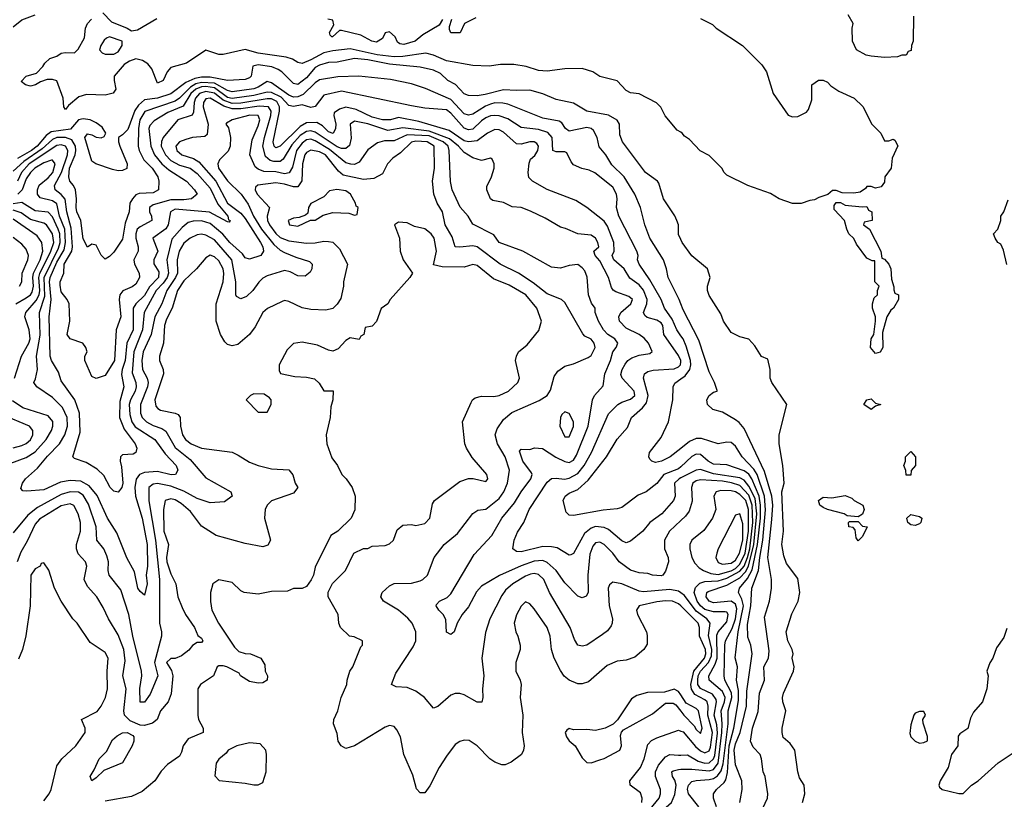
# Model space of a CAD drawing. Header units: inches. Extents: x 2348341 to 2479810, y 460419 to 613669.
# Tile 564 of 656: x 2436980 to 2441478, y 560585 to 564148. Entities that reach past the tile are written whole.
import ezdxf

# ---------------------------------------------------------------- set-up
doc = ezdxf.new("R2010")
doc.units = ezdxf.units.IN
doc.header["$MEASUREMENT"] = 0
doc.layers.add('C4536', color=7, linetype='Continuous')
doc.layers.add('C4546', color=7, linetype='Continuous')

msp = doc.modelspace()

# ---------------------------------------------------------------- linework, layer by layer
at = {"layer": 'C4536', "color": 2}
for points, elevation in [([(2436950, 564114.8), (2436990, 564146.8), (2437050, 564170.8)], 42), ([(2440000, 563633.4), (2439983.1, 563643.1), (2439929.1, 563709.1), (2439908.4, 563748.4), (2439888.4, 563768.4), (2439810, 563808.7), (2439770, 563814), (2439750, 563824), (2439709.1, 563869.1), (2439630, 563889), (2439598, 563910), (2439550, 563925.2), (2439470, 563924), (2439390, 563912.7), (2439350, 563916), (2439294.2, 563934.2), (2439236.8, 563943.2), (2439176.8, 563943.2), (2439124.5, 563935.5), (2439050, 563938), (2438930, 563960.5), (2438870, 563986), (2438834.9, 563994.9), (2438730, 563979.2), (2438690, 563978.8), (2438612.9, 563987.1), (2438490, 564014.7), (2438410, 564006), (2438370, 563996.8), (2438310, 563963.9), (2438270, 563947.6), (2438250, 563952), (2438226.9, 563966.9), (2438196.8, 563976.8), (2438070, 563995.4), (2438010, 564011.8), (2437909, 563989), (2437890, 563988.7), (2437830, 564008), (2437742, 563950), (2437670, 563929.3), (2437653.4, 563910), (2437634.8, 563870), (2437610, 563857.2), (2437584, 563924), (2437566.1, 563946.1), (2437541.4, 563961.5), (2437510.5, 563969.5), (2437480.9, 563959.1), (2437457.1, 563942.9), (2437412, 563890), (2437411, 563870), (2437418.8, 563830), (2437407.3, 563812.7), (2437370, 563803.7), (2437285.6, 563805.6), (2437250, 563796.2), (2437203.5, 563756.5), (2437190, 563738), (2437182, 563750), (2437179.3, 563790), (2437148.9, 563868.9), (2437130, 563875.3), (2437105.4, 563874.6), (2437075.3, 563864.7), (2437052, 563850), (2437030, 563844.5), (2437006, 563850), (2436986, 563866), (2437009.5, 563890.5), (2437056.5, 563903.5), (2437086, 563934), (2437095.3, 563950), (2437118, 563970), (2437150, 563981), (2437170, 563994.8), (2437190, 563998.8), (2437230, 563996), (2437247.2, 564012.8), (2437275.5, 564064.5), (2437281.2, 564110), (2437289, 564130), (2437308.7, 564150)], 38), ([(2437359.8, 564179.8), (2437398.8, 564138.8), (2437471, 564110), (2437490, 564097.3), (2437518.4, 564101.6), (2437605.9, 564154.1)], 38), ([(2438911.1, 564148.9), (2438896.8, 564123.2), (2438821.6, 564078.4), (2438786, 564050), (2438734.5, 564034.5), (2438717, 564037), (2438705.4, 564045.4), (2438694.5, 564070), (2438670, 564092.7), (2438650, 564088), (2438637.3, 564062.7), (2438610, 564046), (2438588.7, 564050), (2438538, 564078), (2438450, 564099.3), (2438441.4, 564098.6), (2438409.5, 564069.5), (2438406, 564070), (2438398, 564078), (2438395.3, 564090), (2438415.3, 564124.7), (2438410, 564146), (2438388, 564150)], 34), ([(2439063.6, 564156.4), (2439012, 564130), (2438992, 564088), (2438950, 564088.7), (2438943.1, 564103.1), (2438943.1, 564116.9), (2438954, 564150)], 34), ([(2440000, 563143.5), (2439990, 563166), (2439989, 563210), (2439981.2, 563230), (2439972.1, 563252.1), (2439921.2, 563330), (2439900.2, 563400.2), (2439894, 563410), (2439839.3, 563450), (2439734, 563590), (2439722, 563622), (2439719.3, 563670), (2439709.4, 563689.4), (2439670, 563712), (2439570, 563729.3), (2439510, 563766.6), (2439430, 563782.9), (2439370, 563809.6), (2439310, 563826.6), (2439250, 563823.7), (2439190, 563828.2), (2439105.8, 563805.8), (2439070, 563800.7), (2439030, 563802), (2439010, 563809.5), (2438971.1, 563851.1), (2438936, 563870), (2438902.5, 563902.5), (2438870, 563917.7), (2438810, 563931.1), (2438670, 563945), (2438570, 563964.1), (2438509.3, 563970.7), (2438430, 563954), (2438390, 563952.4), (2438350, 563939.8), (2438330, 563929.7), (2438290, 563882.4), (2438250, 563852), (2438230, 563856), (2438178, 563910), (2438161.1, 563921.1), (2438132.1, 563932.1), (2438070, 563942), (2438044.9, 563935.1), (2438037.1, 563890), (2438030, 563882), (2438010, 563875.1), (2437930, 563869.7), (2437850, 563885.4), (2437810, 563885.4), (2437780.1, 563879.9), (2437739.6, 563860.4), (2437670, 563808.7), (2437610, 563789.8), (2437550, 563782), (2437522, 563758), (2437506.4, 563733.6), (2437474.3, 563645.7), (2437450, 563621.2), (2437431.3, 563610), (2437431, 563590), (2437437.3, 563570), (2437470.6, 563490), (2437470, 563468.7), (2437450, 563459), (2437430, 563457.2), (2437403.2, 563463.2), (2437328, 563490), (2437310, 563502), (2437278, 563610), (2437290, 563626.8), (2437310, 563622), (2437330, 563610.6), (2437351.5, 563608.5), (2437366, 563614), (2437374, 563630), (2437356.2, 563656.2), (2437330, 563676.2), (2437302, 563690), (2437270, 563695.1), (2437249.2, 563690.8), (2437212.2, 563647.8), (2437124, 563636), (2437101.1, 563618.9), (2437060.2, 563570), (2437034.2, 563550), (2436970, 563514)], 42), ([(2440000, 562848.7), (2439992, 562870), (2439942.7, 562970), (2439935.1, 563010), (2439920.9, 563050), (2439858, 563150), (2439835.1, 563210), (2439815.1, 563290), (2439789.5, 563350), (2439740.7, 563430), (2439684.7, 563484.7), (2439657.6, 563530), (2439626.6, 563566.6), (2439618.4, 563610), (2439601, 563641), (2439590.8, 563650.8), (2439570, 563656), (2439490, 563638), (2439473.2, 563650), (2439456.2, 563676.2), (2439444.5, 563684.5), (2439370, 563698.4), (2439210, 563761.3), (2439186.5, 563766.5), (2439150, 563768.3), (2439130, 563762.3), (2439107.1, 563752.9), (2439050, 563716.9), (2439030, 563711.6), (2439010, 563717.6), (2438950, 563782.6), (2438834, 563834), (2438770, 563855.1), (2438674.5, 563874.5), (2438529.6, 563889.6), (2438433.3, 563886.7), (2438350, 563873.3), (2438330, 563859.7), (2438274.3, 563805.7), (2438250, 563795.5), (2438230, 563794), (2438210, 563802.4), (2438130, 563858.9), (2438110, 563866), (2438070, 563839.3), (2438050, 563832.8), (2437950, 563818.8), (2437930, 563823.7), (2437870, 563858.5), (2437810, 563861.7), (2437784.8, 563855.2), (2437759.8, 563840.2), (2437710, 563789.8), (2437690, 563775.8), (2437551.3, 563728.7), (2437528.4, 563690), (2437522.8, 563650), (2437521.7, 563570), (2437525.7, 563550), (2437547.3, 563507.3), (2437584.4, 563470), (2437610.5, 563430), (2437616.3, 563410), (2437614.8, 563370), (2437590, 563356.2), (2437526, 563354), (2437510, 563347), (2437494.9, 563330), (2437482.4, 563310), (2437480.5, 563270), (2437461.3, 563218.7), (2437450, 563145.2), (2437410, 563086), (2437390, 563065.2), (2437370, 563054), (2437352, 563072), (2437330, 563118), (2437310, 563122), (2437290, 563108), (2437270, 563146), (2437259.6, 563230), (2437241.3, 563270), (2437237.6, 563290), (2437239.6, 563330), (2437235.1, 563370), (2437226, 563390), (2437209.7, 563409.7), (2437204, 563430), (2437208.2, 563470), (2437233.1, 563530), (2437237.2, 563550), (2437235, 563570), (2437218.4, 563598.4), (2437190, 563609.8), (2437150, 563609), (2437130, 563599.8), (2437082.8, 563557.2), (2436999.6, 563500.3), (2436950, 563455.1)], 46), ([(2440000, 562703.5), (2439981.1, 562730), (2439959.8, 562779.8), (2439925.1, 562830), (2439909.6, 562870), (2439858.8, 562958.8), (2439809.6, 563030), (2439801.6, 563050), (2439805.1, 563070), (2439798.4, 563090), (2439716.2, 563250), (2439706.6, 563290), (2439709.5, 563330), (2439705.6, 563350), (2439690, 563382.7), (2439607.5, 563447.5), (2439580.9, 563460.9), (2439547.7, 563467.7), (2439510, 563484.5), (2439498.7, 563498.7), (2439479.7, 563539.7), (2439470, 563544.5), (2439430, 563543.7), (2439415.3, 563550), (2439412.6, 563610), (2439392.3, 563632.3), (2439350, 563646), (2439270, 563655.6), (2439210, 563694.3), (2439170, 563708.3), (2439150, 563709.7), (2439130, 563708), (2439110, 563698.9), (2439090, 563686.3), (2439050, 563647.8), (2439030, 563644.2), (2439010, 563653), (2438950, 563720.5), (2438930, 563735.4), (2438830, 563744.4), (2438770, 563755.1), (2438450, 563821.3), (2438370, 563803.6), (2438330, 563751.8), (2438310, 563746.3), (2438270, 563759.1), (2438230, 563751), (2438210, 563755.4), (2438174.5, 563794.5), (2438130, 563815.4), (2438110, 563816.2), (2438050, 563801.2), (2437950, 563787.5), (2437930, 563792.7), (2437870, 563836.6), (2437830, 563842.7), (2437810, 563840.7), (2437784.5, 563830), (2437762.3, 563810), (2437726.9, 563753.1), (2437656.4, 563723.6), (2437594.1, 563685.9), (2437574.9, 563665.1), (2437570.4, 563650), (2437578.9, 563570), (2437596, 563530), (2437629.4, 563489.4), (2437661.6, 563461.6), (2437742, 563410), (2437779.1, 563370), (2437790.5, 563350), (2437764.7, 563330), (2437730, 563324.2), (2437670, 563325), (2437590, 563301.6), (2437573.4, 563290), (2437573, 563270), (2437582, 563250), (2437584, 563230), (2437530, 563201.6), (2437517.1, 563190), (2437510.3, 563170), (2437510.3, 563150), (2437521.3, 563110), (2437521.6, 563090), (2437501.6, 563050), (2437503.8, 563030), (2437525.5, 562990), (2437527.7, 562970), (2437510, 562939.3), (2437493.4, 562926.6), (2437450.4, 562909.6), (2437438, 562890), (2437434, 562870), (2437441.3, 562790), (2437420.4, 562730), (2437413.4, 562590), (2437370, 562522), (2437330, 562508), (2437310, 562518), (2437278, 562590), (2437278, 562610), (2437288, 562630), (2437282, 562650), (2437268, 562670), (2437210, 562689), (2437197.2, 562710), (2437209.4, 562770), (2437206, 562850), (2437197.2, 562870), (2437170, 562904), (2437164.7, 562935.3), (2437165.6, 562950), (2437180.9, 562990), (2437183.5, 563030), (2437218.7, 563090), (2437221.6, 563110), (2437214.6, 563194.6), (2437194.6, 563270), (2437188.1, 563328.1), (2437170, 563349.7), (2437142, 563370), (2437138.9, 563390), (2437170.5, 563449.5), (2437198.5, 563530), (2437199.3, 563550), (2437189.3, 563570), (2437170, 563575.8), (2437150, 563572.8), (2437023.5, 563490), (2436987.7, 563450), (2436969.3, 563410.7)], 50), ([(2440000, 562053.9), (2439992.4, 562050), (2439970.4, 562030), (2439974.9, 561970), (2439967.3, 561950), (2439914, 561890), (2439858.8, 561850), (2439826.8, 561810), (2439770, 561765.2), (2439750, 561757.2), (2439730, 561766.6), (2439670, 561818.7), (2439650, 561828), (2439610, 561831.3), (2439590, 561824.7), (2439559.7, 561800.3), (2439510, 561708.7), (2439497.3, 561702.7), (2439490, 561701.2), (2439434.7, 561734.7), (2439410, 561739.6), (2439370, 561740.5), (2439270, 561715.6), (2439250, 561718), (2439233.2, 561730), (2439239.5, 561770), (2439254, 561806), (2439282.7, 561850), (2439307.6, 561910), (2439390, 562034.8), (2439410, 562050.6), (2439430, 562053), (2439468.5, 562048.5), (2439490, 562052.2), (2439530, 562074.4), (2439558.9, 562110), (2439591.5, 562170), (2439670, 562346.8), (2439712.7, 562390), (2439730, 562400.4), (2439770, 562413.4), (2439789.3, 562430), (2439787, 562450), (2439732, 562510), (2439726.2, 562526.2), (2439731.8, 562550), (2439745.6, 562574.4), (2439758, 562590), (2439776.9, 562603.1), (2439810, 562614.4), (2439858, 562622), (2439868.4, 562631.6), (2439852.3, 562670), (2439832.5, 562692.5), (2439810, 562709.6), (2439750, 562738.4), (2439719.5, 562770), (2439717, 562790), (2439726.6, 562810), (2439772.3, 562850), (2439779.3, 562870), (2439762.4, 562882.4), (2439703.8, 562903.8), (2439691.6, 562911.6), (2439683.9, 562923.9), (2439669.4, 562970), (2439630, 563046), (2439609.4, 563070), (2439602, 563090), (2439625.2, 563110), (2439620.9, 563130), (2439610, 563149), (2439590, 563164), (2439530, 563169.2), (2439473.8, 563193.8), (2439450, 563199.3), (2439380.9, 563240.9), (2439313.4, 563273.4), (2439270, 563289.2), (2439230, 563293.2), (2439190, 563312.7), (2439141.5, 563321.5), (2439130, 563328.7), (2439113.2, 563370), (2439113.6, 563386.4), (2439135.3, 563430), (2439148, 563470), (2439148, 563490), (2439138, 563510), (2439130, 563515.3), (2439090, 563504), (2439050, 563517.2), (2439010, 563540.9), (2438984.7, 563570), (2438942.9, 563602.8), (2438850, 563638.8), (2438730, 563653.2), (2438662.3, 563642.3), (2438570, 563671.5), (2438510, 563683.6), (2438488.9, 563671.1), (2438493.7, 563606.3), (2438486.4, 563573.6), (2438470, 563559.5), (2438450, 563559.7), (2438430, 563566.8), (2438330, 563634.6), (2438310, 563639.8), (2438290, 563637.1), (2438261.7, 563618.3), (2438223.5, 563576.5), (2438183.8, 563510), (2438170, 563500.5), (2438140.6, 563500.6), (2438124.2, 563504.2), (2438102.8, 563522.8), (2438090.9, 563570), (2438098.2, 563610), (2438127.8, 563710), (2438128.5, 563730), (2438116.2, 563750), (2438073.4, 563753.4), (2437990, 563739.9), (2437950, 563740.2), (2437912.3, 563752.3), (2437850, 563789.7), (2437830, 563785.6), (2437818.9, 563770), (2437817.8, 563750), (2437841.5, 563670), (2437836.3, 563623.7), (2437825.3, 563614.7), (2437770, 563609.7), (2437739.3, 563600.7), (2437710.4, 563589.6), (2437693.4, 563570), (2437698, 563550), (2437720.7, 563530), (2437774.1, 563514.1), (2437798.7, 563498.7), (2437875.6, 563410), (2437929.1, 563310), (2437990, 563263.1), (2438010, 563239.5), (2438080.3, 563130), (2438090.3, 563110), (2438093.4, 563090), (2438082, 563070), (2438030, 563053.2), (2438010, 563059), (2437997.7, 563077.7), (2437939.5, 563130), (2437908.1, 563168.1), (2437850, 563216.4), (2437810, 563228.5), (2437772.8, 563227.2), (2437750, 563220.5), (2437721.6, 563198.4), (2437675.5, 563144.5), (2437652.4, 563050), (2437659.2, 562990), (2437653, 562970), (2437635.9, 562944.1), (2437603.6, 562910), (2437548.9, 562810), (2437540.7, 562730), (2437501.1, 562630), (2437493.5, 562533.5), (2437510.3, 562490), (2437512.8, 562470), (2437507.6, 562450), (2437485.5, 562410), (2437480.8, 562390), (2437483.7, 562343.7), (2437492.9, 562310), (2437507.1, 562287.1), (2437597.1, 562230), (2437643.9, 562163.9), (2437694.9, 562110), (2437702.8, 562090), (2437692, 562070), (2437672, 562068), (2437610, 562082.6), (2437550, 562078.9), (2437527.7, 562070), (2437511.7, 562048.3), (2437506.5, 562010), (2437508.9, 561970), (2437539.7, 561870), (2437562, 561750), (2437564.4, 561650), (2437558, 561610), (2437563, 561570), (2437550, 561518), (2437530, 561534), (2437519.3, 561550), (2437504.1, 561624.1), (2437470, 561688.7), (2437423.3, 561803.3), (2437381.6, 561870), (2437333.8, 561973.8), (2437298, 562018), (2437258.9, 562038.9), (2437210, 562042), (2437165.7, 562034.3), (2437090, 561999.6), (2437012.9, 561992.9), (2436994.6, 561994.6), (2436985.6, 562005.6), (2436992.7, 562030), (2437006, 562050), (2437061.4, 562098.5), (2437106.6, 562153.4), (2437161.6, 562210), (2437186.3, 562250), (2437199.1, 562290), (2437196.9, 562330), (2437175.7, 562375.7), (2437130, 562422), (2437058, 562470), (2437045.2, 562490), (2437052.9, 562507.1), (2437060.9, 562550), (2437056.3, 562610), (2437073.5, 562706.5), (2437070.9, 562810), (2437095, 562885), (2437091.2, 562970), (2437156.9, 563103.1), (2437164.5, 563130), (2437163, 563170), (2437156.5, 563190), (2437130, 563247.6), (2437110, 563268.3), (2437050, 563274.3), (2436990, 563312.3), (2436950, 563306.9)], 58), ([(2440000, 562590.9), (2439990, 562614), (2439922, 562710), (2439917.6, 562750), (2439910, 562762.7), (2439890, 562774.7), (2439846.6, 562786.6), (2439836.2, 562796.2), (2439829.5, 562810), (2439845.4, 562850), (2439846, 562870), (2439830, 562911.8), (2439810, 562936.3), (2439766.9, 562966.9), (2439741.6, 563010), (2439693.6, 563050), (2439687.1, 563070), (2439695.6, 563090), (2439693.6, 563130), (2439664.9, 563204.9), (2439650, 563227), (2439570, 563289.4), (2439521.2, 563321.2), (2439390, 563372.7), (2439322, 563410), (2439306.3, 563426.3), (2439302.7, 563450), (2439307, 563493), (2439313.2, 563510), (2439332.9, 563527.1), (2439346.6, 563550), (2439349.4, 563570), (2439342, 563582), (2439330, 563589.4), (2439310, 563589.5), (2439270, 563579.3), (2439250, 563581.2), (2439190, 563634), (2439170, 563644.2), (2439150, 563646), (2439116.3, 563630), (2439070, 563594.3), (2439030, 563589.8), (2439010, 563594.2), (2438942.2, 563642.3), (2438803.3, 563683.3), (2438710, 563701.2), (2438674, 563690), (2438638, 563690), (2438590, 563703.1), (2438517.4, 563737.4), (2438470, 563747.6), (2438440.4, 563739.6), (2438416.9, 563723.1), (2438414.8, 563710), (2438423.8, 563670), (2438422.4, 563650), (2438411.7, 563628.3), (2438390, 563636.2), (2438363.1, 563663.1), (2438338, 563678), (2438290, 563676), (2438260.6, 563659.4), (2438170, 563569.6), (2438150, 563562), (2438142, 563570), (2438137.4, 563590), (2438167.1, 563730), (2438167, 563750), (2438154.3, 563774.3), (2438130, 563785.8), (2438110, 563785.6), (2437990, 563766.1), (2437950, 563764.3), (2437910, 563780.8), (2437870, 563812.9), (2437830, 563820.5), (2437801.5, 563810), (2437783.5, 563790), (2437776.5, 563770), (2437774, 563726), (2437768.6, 563711.4), (2437702.8, 563690), (2437635.8, 563610), (2437628.2, 563591.8), (2437626.9, 563570), (2437646.5, 563530), (2437670, 563505.2), (2437710, 563483.2), (2437759.1, 563470), (2437790, 563445.3), (2437850, 563377.6), (2437885.3, 563305.3), (2437930.4, 563250), (2437933.7, 563233.7), (2437942, 563230), (2437936.9, 563223.1), (2437930, 563224), (2437847.7, 563267.7), (2437690, 563282.4), (2437668.2, 563270), (2437658.7, 563210), (2437647.9, 563192.1), (2437587.7, 563150), (2437610.3, 563090.3), (2437592.7, 563050), (2437592.8, 563032.8), (2437615, 562995), (2437613.6, 562970), (2437572.2, 562927.8), (2437550, 562887.6), (2437510.4, 562850), (2437498.7, 562830), (2437498.3, 562730), (2437469, 562670), (2437461.6, 562590), (2437447.9, 562550), (2437445.8, 562525.8), (2437455.3, 562470), (2437436.7, 562403.3), (2437436, 562330), (2437456.7, 562276.7), (2437507.3, 562210), (2437514.8, 562190), (2437510.7, 562169.3), (2437498, 562162), (2437450, 562159), (2437441, 562150), (2437438.8, 562130), (2437444.9, 562104.9), (2437450.4, 562029.7), (2437446.8, 562010), (2437430, 561988.7), (2437410, 561994), (2437394, 562010), (2437365.1, 562065.1), (2437334.2, 562094.2), (2437284.1, 562124.1), (2437230, 562142), (2437222, 562150), (2437256.9, 562263.1), (2437253.3, 562350), (2437231.2, 562411.2), (2437170, 562497.2), (2437156.6, 562536.6), (2437124.7, 562590), (2437118.7, 562610), (2437114.3, 562790), (2437123.2, 562870), (2437116.5, 562950), (2437119.4, 562970), (2437150, 563039.5), (2437183.4, 563096.6), (2437189.9, 563130), (2437185.6, 563190), (2437162.6, 563250), (2437150, 563307), (2437130, 563320.4), (2437074, 563334), (2437061.3, 563350), (2437061.1, 563370), (2437068.6, 563391.4), (2437110, 563424.6), (2437132.1, 563450), (2437141.6, 563490), (2437130, 563506.6), (2437126, 563506), (2437090, 563494.5), (2437048.8, 563470), (2437029, 563450), (2437010, 563420.9), (2436991.8, 563370), (2436971.8, 563350)], 54), ([(2440000, 561859.6), (2439948.9, 561811.1), (2439925.5, 561770), (2439925.5, 561730), (2439942, 561690), (2439944, 561670), (2439930, 561628), (2439918, 561610), (2439910, 561606), (2439870, 561609.3), (2439850, 561617.2), (2439810, 561619.5), (2439770, 561631.6), (2439718, 561670), (2439689.6, 561710), (2439650, 561749.5), (2439630, 561760.7), (2439610, 561757), (2439598, 561742), (2439585.1, 561705.1), (2439575.8, 561610), (2439576.3, 561530), (2439567.1, 561512.9), (2439550, 561505.2), (2439530, 561514), (2439470, 561575.1), (2439431, 561631), (2439390, 561667.8), (2439370, 561676.9), (2439330, 561673.5), (2439270, 561652.6), (2439171.7, 561608.3), (2439090, 561559.5), (2439067, 561533), (2439030, 561464), (2439000.7, 561430), (2438978.8, 561390), (2438964.7, 561350), (2438950, 561339), (2438930, 561348.7), (2438926.6, 561406.6), (2438914, 561430), (2438894, 561450), (2438882, 561470), (2438884.7, 561475.3), (2438898, 561490), (2438932.5, 561507.5), (2438950, 561524.7), (2439055.8, 561704.2), (2439136, 561790), (2439182.7, 561870), (2439240.1, 561939.9), (2439270, 561990.7), (2439315.6, 562050), (2439320.7, 562070), (2439317.7, 562077.7), (2439277.6, 562130), (2439263.2, 562176.8), (2439270, 562184.7), (2439310, 562184), (2439330.9, 562190.9), (2439368.1, 562188.1), (2439429, 562149), (2439470, 562128.4), (2439490, 562124.9), (2439510, 562135.5), (2439522.9, 562157.1), (2439576.3, 562290), (2439596, 562410), (2439605.2, 562430), (2439645.1, 562474.9), (2439652.8, 562530), (2439678.3, 562590), (2439689.8, 562630.2), (2439704.5, 562650), (2439712.3, 562670), (2439698, 562690), (2439667, 562710), (2439647.3, 562730), (2439623.7, 562770), (2439609.3, 562810), (2439609, 562830), (2439592.7, 562852.7), (2439578, 562890), (2439571.7, 562971.7), (2439560.9, 563000.9), (2439550, 563014), (2439529.1, 563029.1), (2439490, 563025.2), (2439450, 563013.2), (2439410, 563017.2), (2439278, 563090), (2439170, 563129.3), (2439145.2, 563165.2), (2439050, 563214), (2439029.3, 563250), (2438991.9, 563291.9), (2438955.1, 563370), (2438947.9, 563407.9), (2438942, 563550), (2438937.2, 563570), (2438915.1, 563590), (2438850, 563617.6), (2438750, 563622.2), (2438690, 563594.3), (2438646.3, 563593.7), (2438614.9, 563585.1), (2438570, 563553.2), (2438530, 563496.2), (2438510, 563486.9), (2438493, 563487), (2438470, 563493.7), (2438395.1, 563555.1), (2438330, 563594.2), (2438310, 563602), (2438290, 563599.3), (2438270, 563584.4), (2438245.2, 563550), (2438226.1, 563473.9), (2438211.3, 563448.7), (2438190, 563443.5), (2438150, 563452.1), (2438094.7, 563454.8), (2438070, 563464.2), (2438055.8, 563475.8), (2438031.5, 563530), (2438041.7, 563598.3), (2438070, 563662.8), (2438076.3, 563690), (2438069.5, 563709.5), (2438031, 563711), (2437951.3, 563690), (2437924.7, 563675.3), (2437922, 563670), (2437934.4, 563654.4), (2437942.8, 563610), (2437940.7, 563570), (2437932.8, 563547.2), (2437892.4, 563507.6), (2437885.5, 563490), (2437888.5, 563470), (2437930, 563412.2), (2437992.4, 563350), (2438024.4, 563304.4), (2438048, 563250), (2438083.9, 563190), (2438140.5, 563120.5), (2438170, 563094.9), (2438190, 563084.4), (2438242, 563062), (2438303.5, 563043.5), (2438316, 563030), (2438314.8, 563010), (2438306.4, 562993.6), (2438283.6, 562976.4), (2438250, 562978), (2438216, 562996), (2438190, 563001.2), (2438110, 562977), (2438090, 562966), (2438071.9, 562948.1), (2438044.4, 562910), (2438016.7, 562883.3), (2437990, 562871.8), (2437970, 562882.7), (2437966.6, 562890), (2437967.1, 562950), (2437949.7, 563050), (2437870, 563142.6), (2437830, 563163), (2437810, 563167.3), (2437790, 563164.5), (2437758.8, 563150), (2437730, 563126.6), (2437708.9, 563090), (2437698.9, 563050), (2437700.8, 562990), (2437692.4, 562970), (2437652.8, 562910), (2437628.8, 562850), (2437597.4, 562790), (2437580.3, 562710), (2437544, 562630), (2437538, 562590), (2437540.3, 562550), (2437562, 562510), (2437567.4, 562490), (2437563.6, 562470), (2437531.6, 562390), (2437531.8, 562350), (2437539.5, 562330), (2437559.3, 562310), (2437590, 562293.1), (2437630, 562280.3), (2437647.8, 562267.8), (2437690, 562192.4), (2437758.2, 562138.2), (2437830, 562054.8), (2437944.7, 561990), (2437951, 561970), (2437914.9, 561945.1), (2437850, 561939.7), (2437790, 561959.7), (2437730, 561993.7), (2437670, 562015.6), (2437610, 562028), (2437590, 562025.1), (2437570.6, 562010), (2437570.4, 561949.7), (2437599.7, 561770), (2437618.3, 561590), (2437618, 561390), (2437627.7, 561350), (2437627.7, 561330), (2437596.5, 561210), (2437610.3, 561149.7), (2437575.3, 561064.8), (2437550, 561028.7), (2437529.6, 561029.6), (2437528.3, 561091.7), (2437538.4, 561150), (2437537, 561170), (2437496.3, 561330), (2437478.9, 561430), (2437441.7, 561541.7), (2437389.3, 561610), (2437384.5, 561630), (2437385.1, 561670), (2437378.3, 561698.3), (2437364.5, 561730), (2437332.3, 561770), (2437329.5, 561830.5), (2437293.7, 561933.7), (2437270, 561974.7), (2437248.7, 561988.7), (2437210, 561990.9), (2437170, 561978), (2437061.2, 561918.8), (2437016.9, 561883.1), (2436950, 561802.7)], 62), ([(2440000, 561528.7), (2439990, 561535.8), (2439950, 561543.5), (2439830, 561533), (2439810, 561536.9), (2439730, 561569.5), (2439690, 561577.2), (2439674.4, 561565.6), (2439667.7, 561550), (2439673.4, 561470), (2439687.3, 561410), (2439686.8, 561390), (2439681.4, 561378.6), (2439664.5, 561355.5), (2439642.5, 561337.5), (2439570, 561289.2), (2439550, 561285.2), (2439530, 561289.2), (2439514.8, 561314.8), (2439495.1, 561370), (2439400.7, 561530), (2439374, 561590), (2439350, 561611.8), (2439330, 561616.3), (2439313.3, 561613.3), (2439290, 561604.2), (2439233.4, 561570), (2439199.3, 561540.7), (2439182.9, 561517.1), (2439128, 561410), (2439107.1, 561347.1), (2439090.7, 561230), (2439100.7, 561150), (2439094.8, 561090), (2439096, 561050), (2439090.8, 561029.2), (2439070, 561029), (2439010, 561062.7), (2438990, 561069.3), (2438970, 561069.2), (2438950, 561061.2), (2438890, 561009), (2438870, 561002), (2438829.6, 561049.6), (2438790, 561079.3), (2438750, 561096), (2438699, 561099), (2438678, 561110), (2438698.6, 561161.4), (2438778, 561282), (2438789.2, 561310), (2438789.2, 561350), (2438773.2, 561390), (2438753.1, 561413.1), (2438710, 561449.3), (2438642, 561490), (2438629, 561510), (2438635.3, 561530), (2438670, 561561), (2438690, 561570.7), (2438770, 561573), (2438810, 561583), (2438821.2, 561590), (2438842.7, 561610), (2438874, 561690), (2438919, 561750), (2438980.2, 561799.8), (2439049.5, 561890.5), (2439072.9, 561907.1), (2439110, 561910.7), (2439170, 561959.1), (2439191.5, 561990), (2439207.8, 562030), (2439217.6, 562090), (2439197.6, 562150), (2439163, 562210), (2439152.3, 562250), (2439161.2, 562278.8), (2439190, 562321), (2439227.5, 562352.5), (2439352.9, 562407.1), (2439389.2, 562430.8), (2439404.7, 562455.3), (2439422, 562518), (2439438, 562542), (2439470, 562564.7), (2439510, 562576), (2439576.4, 562603.6), (2439590, 562614), (2439608.7, 562650), (2439604, 562670), (2439590, 562688.7), (2439562, 562702), (2439551.9, 562711.9), (2439470, 562855.3), (2439455.3, 562870), (2439390, 562895.1), (2439326, 562946), (2439259.3, 562990), (2439175.1, 563030), (2439070, 563109.6), (2439050, 563115.1), (2438990, 563107.8), (2438969.4, 563110), (2438954.9, 563154.9), (2438922.9, 563210), (2438911.6, 563270), (2438887.3, 563310), (2438872, 563350), (2438865.2, 563410), (2438874.5, 563470), (2438873.6, 563570), (2438842, 563590), (2438790, 563592.5), (2438770, 563588), (2438719.9, 563540.1), (2438684.7, 563515.3), (2438660.7, 563490), (2438636.9, 563443.1), (2438597.3, 563422.7), (2438550, 563417.6), (2438457.5, 563437.5), (2438435.8, 563455.8), (2438376.9, 563530), (2438350, 563544.2), (2438310, 563551.1), (2438290, 563540.7), (2438283.1, 563530), (2438271.6, 563490), (2438268.7, 563411.3), (2438250, 563384.5), (2438230, 563383.6), (2438190, 563396), (2438150, 563402), (2438068.1, 563391.9), (2438056.9, 563383.1), (2438056.3, 563370), (2438064.4, 563350), (2438120.7, 563290), (2438110.5, 563249.5), (2438112.2, 563230), (2438121.7, 563210), (2438150, 563170.4), (2438170, 563152.2), (2438210, 563137.4), (2438290, 563126.4), (2438330, 563128), (2438370, 563136.3), (2438390, 563134.8), (2438410, 563130.8), (2438440.7, 563100.7), (2438478, 563030), (2438458.8, 562950), (2438458.8, 562930), (2438446.8, 562873.2), (2438430, 562848), (2438410, 562828.7), (2438378.8, 562821.2), (2438310, 562823.7), (2438270, 562831.8), (2438210, 562859.5), (2438190, 562864.5), (2438179.3, 562860.7), (2438112.4, 562827.6), (2438090.8, 562810), (2438055.9, 562744.1), (2438030, 562708.7), (2437975.9, 562664.1), (2437950, 562657.2), (2437930, 562664), (2437916.5, 562676.5), (2437897.2, 562710), (2437877.2, 562770), (2437877, 562850), (2437909.7, 562950), (2437912.2, 562987.7), (2437909.6, 563010), (2437890, 563046.6), (2437870, 563064.5), (2437850, 563072.3), (2437830, 563059.3), (2437788, 563010), (2437730, 562954.7), (2437700.3, 562910), (2437676, 562830), (2437650, 562779.3), (2437640.9, 562750), (2437637, 562670), (2437618.4, 562610), (2437619.3, 562590), (2437634.9, 562550), (2437637.1, 562530), (2437597.1, 562410), (2437602, 562382), (2437610.4, 562370.4), (2437623.1, 562363.1), (2437690.4, 562350.3), (2437703.4, 562343.4), (2437713, 562330), (2437714.4, 562290), (2437723.8, 562250), (2437738, 562230), (2437764, 562210), (2437810, 562190.4), (2437950, 562170.8), (2437978.5, 562158.5), (2438030, 562126), (2438070, 562111), (2438130, 562096), (2438210, 562091), (2438227.5, 562067.5), (2438238.8, 562030), (2438250.8, 562010), (2438230, 561984), (2438130.6, 561949.4), (2438110.6, 561929.4), (2438101, 561910), (2438098.8, 561870), (2438126, 561770), (2438114, 561746), (2438090, 561739), (2438010, 561754), (2437878, 561790), (2437810, 561833.2), (2437760.6, 561900.6), (2437717.4, 561937.4), (2437690, 561953), (2437670, 561957.6), (2437644.9, 561950), (2437637.6, 561910), (2437638, 561810), (2437660.4, 561750), (2437650.3, 561690), (2437651.7, 561670), (2437670, 561614.8), (2437693, 561570), (2437703, 561510), (2437721.7, 561461.7), (2437737.3, 561430), (2437778.8, 561370), (2437794.4, 561334.4), (2437810, 561322), (2437816, 561310), (2437810, 561302), (2437790, 561302), (2437770, 561288.7), (2437753.2, 561266.8), (2437718.5, 561241.5), (2437690, 561229), (2437670, 561228.7), (2437651.3, 561210), (2437673.4, 561173.4), (2437679.3, 561150), (2437672.5, 561067.5), (2437658.8, 561030), (2437623, 560990), (2437608, 560950), (2437587.2, 560932.8), (2437550, 560922.7), (2437530, 560924.5), (2437484.2, 560944.2), (2437459.5, 560970), (2437455.6, 560990), (2437466.3, 561090), (2437451.6, 561150), (2437461.7, 561218.3), (2437455.4, 561270), (2437430, 561337.2), (2437386, 561410), (2437361.2, 561461.2), (2437332.7, 561510), (2437290, 561557.2), (2437274.5, 561590), (2437286, 561650), (2437281.2, 561670), (2437247.5, 561707.5), (2437239.5, 561730), (2437239.5, 561750), (2437257.6, 561810), (2437258, 561850), (2437247.6, 561890), (2437227.8, 561927.8), (2437210, 561935.1), (2437170, 561926), (2437070, 561864.7), (2437050, 561842.9), (2437014.8, 561765.2), (2436985, 561715.1), (2436969, 561671)], 66), ([(2436956.2, 562510), (2436988.2, 562610), (2437021.7, 562670), (2437027.1, 562690), (2437022.6, 562730), (2437002.9, 562790), (2437007.3, 562810), (2437055.3, 562864.7), (2437069, 562890), (2437072.2, 562910), (2437067.3, 562970), (2437071.9, 562988.1), (2437122.6, 563090), (2437135.4, 563130), (2437129.7, 563170), (2437102, 563210), (2437090, 563217.4), (2437030, 563234.5), (2436986, 563266), (2436950, 563277.3)], 62), ([(2436962.4, 562850), (2437010, 562876.9), (2437028.9, 562891.1), (2437036.9, 562903.1), (2437042.5, 562930), (2437039.4, 562970), (2437042.9, 562990), (2437073.2, 563050), (2437086, 563090), (2437081.6, 563130), (2437059.7, 563159.8), (2436950, 563236.9)], 66), ([(2440000, 561468.9), (2439990, 561478.9), (2439962, 561490), (2439930, 561492.6), (2439890, 561487.8), (2439810, 561469), (2439797.3, 561450), (2439802, 561430), (2439844, 561350), (2439846.4, 561333.6), (2439846, 561294), (2439830.9, 561269.1), (2439790, 561234), (2439750, 561221.2), (2439710, 561216), (2439664.1, 561195.9), (2439578.5, 561121.5), (2439550, 561113.2), (2439530, 561113.2), (2439490, 561129), (2439467.7, 561147.7), (2439450, 561174), (2439420.9, 561230), (2439409.4, 561270), (2439403.7, 561330), (2439389.3, 561370), (2439330, 561455.3), (2439310, 561478), (2439290, 561488), (2439270, 561468), (2439250, 561428), (2439238.8, 561390), (2439246, 561350), (2439256, 561330), (2439266, 561290), (2439266, 561270), (2439246.8, 561210), (2439246, 561170), (2439266, 561130), (2439271, 561110), (2439266.8, 561050), (2439278.8, 560970), (2439276, 560890), (2439284.7, 560830), (2439282, 560810), (2439272, 560790), (2439225.4, 560754.6), (2439196.9, 560743.1), (2439183.1, 560743.1), (2439150, 560755.3), (2439128, 560770), (2439070, 560828.7), (2439033.6, 560853.6), (2439010, 560855.3), (2438990, 560848.7), (2438970, 560835.3), (2438930, 560782), (2438896, 560730), (2438853.2, 560646.8), (2438830, 560615.3), (2438810, 560614), (2438792.5, 560632.5), (2438775.5, 560695.5), (2438734, 560790), (2438719, 560870), (2438703.1, 560903.1), (2438690, 560918), (2438670, 560922), (2438650, 560915.3), (2438510, 560828.7), (2438470, 560818), (2438448.9, 560828.9), (2438435.3, 560850), (2438430, 560886), (2438414, 560930), (2438415.3, 560950), (2438434, 560990), (2438449, 561050), (2438474, 561110), (2438475.3, 561130), (2438488.7, 561170), (2438502, 561190), (2438538, 561282), (2438546, 561290), (2438546, 561310), (2438507.3, 561327.3), (2438486, 561330), (2438446, 561370), (2438438, 561390), (2438435.3, 561430), (2438388.7, 561510), (2438388.4, 561531.6), (2438408.9, 561571.1), (2438468, 561630), (2438506, 561710), (2438550, 561732), (2438570, 561732), (2438590, 561742), (2438650, 561744.7), (2438670, 561752), (2438688, 561770), (2438704, 561816), (2438730, 561838), (2438770, 561841), (2438790, 561836), (2438830, 561846), (2438853.2, 561870), (2438865.2, 561934.8), (2438875.3, 561950), (2438990, 562038), (2439030, 562051), (2439050.9, 562050.9), (2439110, 562038), (2439115.5, 562044.5), (2439119, 562050), (2439114, 562070), (2439047, 562147), (2439021.2, 562190), (2439014, 562210), (2439002, 562310), (2439042, 562398), (2439048.7, 562410), (2439060.9, 562419.1), (2439090, 562427.3), (2439146, 562426), (2439170, 562430.5), (2439213.2, 562450), (2439256, 562490), (2439262.7, 562510), (2439245.2, 562590), (2439249, 562610), (2439259, 562630), (2439298.4, 562661.6), (2439351.8, 562728.2), (2439363.7, 562770), (2439342, 562830), (2439291.8, 562890), (2439215.3, 562935.3), (2439143.9, 562963.9), (2439070, 563025.2), (2439050, 563029.2), (2439010, 563017.2), (2438910, 563018), (2438870, 563028), (2438883.7, 563090), (2438874, 563150), (2438859.5, 563170), (2438830, 563192), (2438783.2, 563203.2), (2438750, 563219), (2438710, 563222), (2438692, 563210), (2438714.8, 563150), (2438718, 563090), (2438731, 563050), (2438774, 562990), (2438762, 562970), (2438672, 562870), (2438662, 562850), (2438631.6, 562828.4), (2438610, 562768), (2438590, 562748), (2438558, 562742), (2438552, 562710), (2438538, 562702), (2438530, 562686), (2438490, 562694), (2438470, 562682), (2438435.5, 562644.5), (2438410, 562633.2), (2438390, 562637.2), (2438340.2, 562660.2), (2438270, 562674), (2438231.1, 562668.9), (2438201.4, 562638.6), (2438164.7, 562570), (2438165.4, 562545.4), (2438171.6, 562531.6), (2438236.9, 562516.9), (2438290, 562514.8), (2438326.8, 562506.8), (2438347.3, 562487.3), (2438370, 562452), (2438412, 562452), (2438410.8, 562410.8), (2438402, 562378), (2438398.8, 562330), (2438380.7, 562250), (2438382.8, 562210), (2438406.4, 562146.4), (2438432, 562110), (2438452, 562070), (2438472, 562050), (2438498, 562010), (2438512, 561970), (2438511.6, 561908.4), (2438494, 561870), (2438434, 561810), (2438402, 561790), (2438330, 561646), (2438322, 561610), (2438311.6, 561588.4), (2438290, 561558), (2438271.1, 561548.9), (2438230, 561548), (2438203.6, 561536.4), (2438130, 561535.3), (2438070, 561522), (2438006, 561530), (2437990, 561538), (2437950, 561575.3), (2437890, 561588), (2437862, 561570), (2437851.3, 561530), (2437851.1, 561488.9), (2437857.3, 561450), (2437888, 561390), (2437960.5, 561280.5), (2437980.5, 561260.5), (2438010, 561250.8), (2438034, 561250), (2438082, 561230), (2438099.6, 561199.6), (2438102, 561170), (2438111.3, 561150), (2438111, 561129), (2438090, 561118), (2438070, 561115.3), (2438030, 561124), (2437989.4, 561149.4), (2437982, 561162), (2437926, 561190), (2437910, 561195.3), (2437890, 561195.3), (2437882, 561190), (2437864.7, 561150), (2437806, 561110), (2437794, 561090), (2437794, 560970), (2437797.3, 560950), (2437818.8, 560910), (2437818, 560890), (2437750, 560861.2), (2437726.8, 560830), (2437719.8, 560800.2), (2437710, 560782), (2437655.3, 560744.7), (2437626.4, 560713.6), (2437598, 560670), (2437539.8, 560620.2), (2437490, 560597.2), (2437370, 560577.2)], 70), ([(2436979.3, 562930), (2436989.4, 562950), (2436991.6, 562990), (2437017, 563050), (2437019.5, 563070), (2437010, 563099), (2436990, 563122.7), (2436950, 563152)], 70), ([(2440000, 562104.2), (2439990, 562094.7), (2439922.4, 562070), (2439890, 562029), (2439842, 561990), (2439804.5, 561975.5), (2439730, 561919.3), (2439710, 561912.7), (2439646, 561906), (2439510, 561882), (2439490, 561884), (2439477, 561897), (2439462.9, 561950), (2439471.8, 561970), (2439490, 561983.7), (2439530, 562000.3), (2439577.1, 562042.9), (2439660.9, 562150), (2439709.6, 562230.3), (2439756.2, 562283.8), (2439775.1, 562330), (2439825.1, 562374.9), (2439842.5, 562397.5), (2439851.2, 562430), (2439829.3, 562510), (2439834, 562530), (2439850, 562540.7), (2439873.4, 562546.6), (2439970, 562552.9), (2439990, 562561.1), (2439998.9, 562570), (2440000, 562584.6)], 54), ([(2440000, 562189), (2439950.8, 562150), (2439911.3, 562130), (2439884.8, 562124.8), (2439868, 562130), (2439859, 562139), (2439854, 562150), (2439857.2, 562170), (2439910, 562238), (2439944, 562310), (2439964, 562410), (2439965.2, 562470), (2439972.5, 562487.5), (2440000, 562507.1)], 50), ([(2436939.1, 562120.9), (2437010, 562147), (2437050, 562173.7), (2437101.3, 562230), (2437125.6, 562270), (2437131.6, 562290), (2437131.3, 562311.3), (2437110, 562338), (2436994.5, 562374.5), (2436946.5, 562406.5)], 62), ([(2436950, 562192), (2436990, 562202), (2437010, 562210.5), (2437030, 562228.2), (2437040.7, 562250), (2437039.5, 562270), (2437025.2, 562290), (2436901.8, 562341.8)], 66), ([(2437090, 560578), (2437114, 560610), (2437124, 560630), (2437150, 560738), (2437173.2, 560770), (2437237.2, 560830), (2437279, 560890), (2437279, 560910), (2437262, 560950), (2437334.3, 560985.7), (2437352.7, 561010), (2437372.7, 561050), (2437380.9, 561090), (2437379.6, 561170), (2437384, 561230), (2437370, 561255.3), (2437301.5, 561301.5), (2437242, 561390), (2437222, 561410), (2437169.2, 561490), (2437139, 561550), (2437112.9, 561632.9), (2437090, 561666), (2437078, 561662), (2437074, 561650), (2437050, 561638), (2437030.9, 561609.1), (2437028.2, 561470), (2437008.1, 561331.9), (2436993.4, 561270), (2436975.2, 561224.8)], 70), ([(2440000, 561061.9), (2439990, 561078), (2439970, 561088), (2439925.4, 561074.6), (2439847.1, 561072.9), (2439799.8, 561060.2), (2439775.3, 561044.7), (2439711, 560949), (2439691.3, 560928.7), (2439654, 560910), (2439610, 560899), (2439570, 560904), (2439510, 560902), (2439490, 560908), (2439479.6, 560900.4), (2439472, 560890), (2439478, 560870), (2439490, 560852), (2439518, 560830), (2439550, 560774), (2439570, 560754), (2439590, 560752), (2439630, 560766), (2439650, 560771), (2439722, 560810), (2439729, 560830), (2439724, 560876), (2439728.7, 560891.3), (2439738, 560902), (2439870, 560976), (2439930, 561024.7), (2439964.7, 561024.7), (2439976.9, 561016.9), (2440000, 560987.7)], 74), ([(2439821.7, 560570), (2439824, 560590), (2439815.3, 560615.3), (2439769.4, 560650), (2439766.6, 560670), (2439815.1, 560730), (2439833, 560770), (2439850, 560834.8), (2439865.7, 560854.3), (2439890, 560865.5), (2439990, 560901.6), (2440000, 560897.1)], 70), ([(2439859.6, 560540.4), (2439900.5, 560590), (2439907.8, 560610), (2439907.6, 560630), (2439884.5, 560690), (2439885.1, 560710), (2439898.6, 560741.4), (2439930, 560779.1), (2439950, 560790.5), (2439990, 560786.4), (2440000, 560786.9)], 66), ([(2440000, 560454.9), (2439920.7, 560490), (2439904.7, 560510), (2439909.7, 560530), (2439957.6, 560570), (2439973.2, 560606.8), (2439978.3, 560650), (2439972.5, 560672.5), (2439961.6, 560690), (2439959.5, 560710), (2439964.6, 560715.4), (2439990, 560722), (2440000, 560722.1)], 62)]:
    msp.add_lwpolyline(points, dxfattribs=dict(at, elevation=elevation))
for points, elevation in [([(2437390, 564069), (2437376, 564064), (2437366, 564054), (2437351, 564030), (2437344.7, 564010), (2437356.9, 563996.9), (2437371.1, 563991.1), (2437410, 563991), (2437430, 564001), (2437448.7, 564030), (2437448, 564050)], 38), ([(2438428.1, 563371.9), (2438394.8, 563365.2), (2438370, 563339), (2438310, 563308.7), (2438298.8, 563290), (2438296, 563264), (2438285.4, 563254.6), (2438256, 563244), (2438230, 563241.2), (2438206, 563230), (2438212, 563210), (2438250, 563204.9), (2438308, 563232), (2438330, 563232), (2438365.6, 563254.4), (2438410, 563267.3), (2438483.6, 563263.6), (2438510, 563254), (2438522, 563258), (2438526, 563290), (2438516.4, 563296.4), (2438514, 563310), (2438491.3, 563351.3), (2438470, 563366)], 70), ([(2438050, 562438), (2438034, 562430), (2438014, 562410), (2438070, 562354), (2438110, 562354), (2438128, 562390), (2438128, 562410), (2438120.4, 562420.4), (2438096.4, 562436.4)], 70), ([(2439470, 562355.3), (2439456, 562344), (2439450.7, 562329.3), (2439448, 562290), (2439470, 562241), (2439490, 562241), (2439509.1, 562289.1), (2439509.3, 562310), (2439490, 562348.7)], 66), ([(2437310, 560669.6), (2437301.2, 560690), (2437320.9, 560719.1), (2437343.7, 560770), (2437376.4, 560803.6), (2437403.3, 560856.7), (2437424.7, 560875.3), (2437450, 560888.8), (2437470.4, 560890.4), (2437496.1, 560876.1), (2437500.7, 560870), (2437501.3, 560850), (2437494, 560830), (2437450, 560752.3), (2437363.7, 560716.3), (2437330, 560682.7)], 66), ([(2438030, 560843.6), (2437971.3, 560830), (2437932, 560810), (2437923.6, 560796.4), (2437890, 560768), (2437878, 560750), (2437871.6, 560691.6), (2437891, 560671), (2438010, 560659.1), (2438050, 560650.7), (2438070, 560651), (2438090, 560662), (2438105.2, 560710), (2438107, 560790), (2438104.5, 560810), (2438078.3, 560838.3)], 74)]:
    msp.add_lwpolyline(points, close=True, dxfattribs=dict(at, elevation=elevation))
at = {"layer": 'C4546', "color": 2}
for points, elevation in [([(2440090, 564154), (2440145.4, 564125.4), (2440162, 564110), (2440282, 564030), (2440370, 563942), (2440391.3, 563910), (2440422, 563810), (2440490, 563712), (2440510, 563704.7), (2440534.6, 563705.4), (2440574, 563726), (2440583.1, 563736.9), (2440598, 563782), (2440598, 563850), (2440628.4, 563871.6), (2440650, 563872), (2440670, 563862), (2440685.4, 563845.4), (2440722, 563822), (2440792, 563790), (2440830.9, 563750.9), (2440872, 563670), (2440914, 563630), (2440930, 563594), (2440950, 563594), (2440970, 563602), (2440978, 563598), (2440991, 563571), (2440965.4, 563514.6), (2440961, 563470), (2440931.3, 563430), (2440930, 563406), (2440915.3, 563384.7), (2440890, 563378), (2440870, 563386), (2440850, 563386), (2440843.6, 563376.4), (2440819.6, 563360.4), (2440790, 563355.3), (2440736.4, 563356.4), (2440710, 563368), (2440692.7, 563367.3), (2440671.3, 563348.7), (2440630, 563335.3), (2440610, 563324), (2440590, 563322), (2440550, 563308.7), (2440510, 563308.7), (2440449.3, 563329.3), (2440410, 563353.2), (2440306, 563390), (2440210, 563438), (2440198, 563450), (2440188, 563470), (2440130, 563528), (2440088.9, 563548.9), (2440040.4, 563600.4), (2440016.4, 563616.4), (2440006, 563630), (2440000, 563633.4)], 38), ([(2441063.6, 564163.6), (2441062, 564050), (2441054, 564030), (2441052.7, 564007.3), (2441038, 564002), (2441030, 563986), (2441010, 563986), (2440990, 563978), (2440930, 563975.3), (2440870, 563981.2), (2440846.3, 563986.3), (2440802, 564010), (2440784, 564050), (2440782, 564110), (2440788, 564130), (2440764, 564170)], 38), ([(2441488.9, 563028.9), (2441474.6, 563094.6), (2441462, 563122), (2441448.7, 563130), (2441435.3, 563150), (2441429, 563170), (2441448.9, 563191.1), (2441462, 563230), (2441462, 563250), (2441475.3, 563270), (2441494.6, 563325.4)], 38), ([(2440556, 560570), (2440566.6, 560610), (2440564, 560650), (2440542.7, 560682.7), (2440534, 560710), (2440521.2, 560810), (2440500.2, 560840.2), (2440467, 560867), (2440462.7, 560890), (2440462.7, 560910), (2440479.3, 560990), (2440466, 561030), (2440465.2, 561050), (2440469.2, 561070), (2440515.1, 561170), (2440517.2, 561190), (2440509.3, 561230), (2440513.2, 561250), (2440509.2, 561270), (2440489.4, 561310), (2440480.9, 561350), (2440507.5, 561432.5), (2440536, 561490), (2440543.7, 561530), (2440534.5, 561594.5), (2440482.5, 561662.5), (2440470, 561698), (2440460.7, 561750), (2440469.7, 561810), (2440461.6, 561990), (2440472.7, 562030), (2440466, 562110), (2440449.4, 562209.4), (2440449.2, 562250), (2440484, 562390), (2440415.3, 562490), (2440408, 562510), (2440408.7, 562550), (2440397.2, 562597.2), (2440369.2, 562609.2), (2440338, 562658), (2440310, 562688), (2440270, 562698), (2440230, 562718), (2440195.3, 562770), (2440183.1, 562803.1), (2440130, 562888), (2440122, 562910), (2440122, 562930), (2440134, 562970), (2440121.2, 563010), (2440050, 563069), (2440006, 563130), (2440000, 563143.5)], 42), ([(2440375.3, 560544.7), (2440396, 560590), (2440397.2, 560610), (2440385.2, 560690), (2440376, 560710), (2440369.3, 560770), (2440362.7, 560790), (2440330, 560824), (2440318.4, 560850), (2440327.6, 560910), (2440353.6, 560986.4), (2440359.6, 561070), (2440382, 561130), (2440379.6, 561190), (2440400.7, 561230), (2440404.1, 561264.1), (2440382.9, 561417.1), (2440404.5, 561490), (2440414.5, 561550), (2440413.6, 561590), (2440396.9, 561690), (2440415.5, 561864.5), (2440419.8, 561930), (2440415.5, 561970), (2440382.7, 562082.7), (2440290, 562279), (2440267, 562307), (2440250, 562319), (2440190, 562354), (2440146, 562366), (2440122, 562390), (2440119, 562410), (2440129.5, 562430.5), (2440150, 562446), (2440166, 562450), (2440166, 562454), (2440154, 562490), (2440130, 562538), (2440082.7, 562682.7), (2440010, 562822), (2440000, 562848.7)], 46), ([(2440000, 562507.1), (2440019.3, 562520.7), (2440041.7, 562550), (2440046.2, 562570), (2440044.2, 562590), (2440024.2, 562655.8), (2440010, 562689.5), (2440000, 562703.5)], 50), ([(2440000, 562584.6), (2440000.4, 562590), (2440000, 562590.9)], 54), ([(2440269.2, 560570), (2440272.5, 560587.5), (2440279.5, 560630), (2440278.4, 560670), (2440250, 560742), (2440243.7, 560810), (2440250, 560839.3), (2440270.8, 560890), (2440299.8, 561010), (2440301.2, 561078.8), (2440326, 561250), (2440319.6, 561290), (2440306, 561326), (2440303.9, 561383.9), (2440320.3, 561470), (2440325.1, 561550), (2440355.3, 561630), (2440360.8, 561690), (2440375.4, 561770), (2440387.4, 561907.4), (2440383, 561970), (2440349.3, 562069.3), (2440333.9, 562093.9), (2440279.7, 562150), (2440250, 562199.3), (2440230, 562215.1), (2440210, 562218), (2440170, 562209.4), (2440094.7, 562234.7), (2440070, 562233.6), (2440039.6, 562220.4), (2440000, 562189)], 50), ([(2440163.7, 560550), (2440149.4, 560590), (2440149.4, 560610), (2440163.7, 560630), (2440197.7, 560662.3), (2440205.2, 560674.8), (2440213, 560707), (2440220.7, 560830), (2440242.2, 560910), (2440263.4, 561036.6), (2440263, 561083), (2440255.1, 561130), (2440258.3, 561190), (2440248.4, 561231.5), (2440262.3, 561350), (2440286, 561470), (2440279.4, 561499.4), (2440264.2, 561530), (2440267.8, 561550), (2440305.3, 561594.7), (2440325.7, 561634.3), (2440350.9, 561750), (2440363.5, 561870), (2440364.1, 561930), (2440358.2, 561970), (2440323.7, 562050), (2440311, 562071), (2440290, 562085.8), (2440210, 562113.6), (2440150, 562116.3), (2440125.1, 562130), (2440090, 562160.7), (2440070, 562162.9), (2440050, 562151.6), (2440000, 562104.2)], 54), ([(2440081.6, 560550), (2440035.6, 560610), (2440030, 560631.3), (2440035.6, 560650), (2440050, 560666), (2440070, 560671.7), (2440130, 560675.5), (2440150, 560680.7), (2440167.9, 560692.1), (2440184.7, 560715.3), (2440193.4, 560746.6), (2440215.6, 560930), (2440216.8, 560990), (2440233.6, 561050), (2440231.1, 561071.1), (2440201.1, 561130), (2440197.4, 561150), (2440201.5, 561290), (2440204.4, 561310), (2440234, 561366), (2440249.9, 561410), (2440255.8, 561455.8), (2440250, 561476.3), (2440230, 561490.9), (2440150, 561483.5), (2440129.6, 561490), (2440115.1, 561510), (2440118.4, 561530), (2440125.3, 561534.7), (2440210, 561563.2), (2440270, 561597.8), (2440296, 561624), (2440308.9, 561651.1), (2440334.1, 561750), (2440346.6, 561890), (2440339.4, 561959.4), (2440310, 562016.4), (2440290, 562043.1), (2440270, 562054.6), (2440150, 562072.5), (2440090, 562092.3), (2440070, 562089.8), (2440000, 562053.9)], 58), ([(2440000, 560722.1), (2440050, 560722.7), (2440130, 560714.5), (2440150, 560721.8), (2440170.5, 560750), (2440187.8, 560890), (2440189.3, 560929.3), (2440183.7, 560990), (2440200.2, 561030), (2440202.9, 561050), (2440190, 561077.3), (2440129.8, 561129.8), (2440128, 561150), (2440157, 561203), (2440165.6, 561230), (2440164.4, 561335.6), (2440170, 561350.4), (2440210, 561396.3), (2440216.9, 561430), (2440210, 561440.7), (2440202.4, 561442.4), (2440150, 561442.4), (2440110, 561452.9), (2440089.3, 561469.3), (2440075, 561490), (2440061.5, 561530), (2440067.6, 561552.4), (2440087, 561573), (2440110, 561580.8), (2440170, 561583.2), (2440210, 561595), (2440270, 561627.3), (2440288.8, 561651.2), (2440304.7, 561690), (2440314.6, 561730), (2440329.1, 561850), (2440326.5, 561930), (2440310, 561975.5), (2440270, 562018.9), (2440231.1, 562031.1), (2440190, 562039.1), (2440090, 562045.1), (2440070, 562040.5), (2440055.5, 562030), (2440048.4, 562010), (2440051.8, 561948.2), (2440038, 561902), (2440020.7, 561879.3), (2440000, 561859.6)], 62), ([(2440000, 560786.9), (2440030, 560788.4), (2440080, 560760), (2440110, 560750.2), (2440130, 560751.3), (2440149.8, 560770), (2440155.3, 560784.7), (2440167.1, 560887.1), (2440165, 560925), (2440152.8, 560970), (2440163.5, 561030), (2440161.4, 561041.4), (2440145.1, 561065.1), (2440090, 561091.2), (2440078.4, 561110), (2440077, 561130), (2440079.8, 561150), (2440089.8, 561170), (2440126.8, 561210), (2440139.8, 561240.2), (2440142.1, 561270), (2440127, 561333), (2440134.3, 561390), (2440118.7, 561410), (2440070, 561444.5), (2440016.8, 561516.8), (2440000, 561528.7)], 66), ([(2440000, 560897.1), (2440010, 560892.7), (2440066.4, 560826.4), (2440090, 560806), (2440110, 560798), (2440130, 560806.7), (2440136.2, 560823.8), (2440144.1, 560890), (2440123.4, 560970), (2440124.8, 561010), (2440120.4, 561030), (2440110, 561039.8), (2440063.9, 561063.9), (2440049.1, 561089.1), (2440046.5, 561110), (2440059.1, 561170), (2440108.8, 561230), (2440113.7, 561250), (2440112.3, 561270), (2440085.7, 561330), (2440084.7, 561370), (2440079.1, 561390), (2440000, 561468.9)], 70), ([(2441490, 561366), (2441475.3, 561324.7), (2441442, 561278), (2441424.7, 561230), (2441411, 561209), (2441398, 561170), (2441404.7, 561150), (2441398, 561090), (2441378, 561030), (2441336.9, 560983.1), (2441323.6, 560956.4), (2441310.7, 560909.3), (2441275.3, 560884.7), (2441267.1, 560872.9), (2441264.7, 560830), (2441236, 560790), (2441221, 560730), (2441184.7, 560670), (2441178, 560650), (2441181, 560641), (2441194, 560630), (2441270, 560612), (2441290, 560612), (2441328, 560650), (2441358, 560670), (2441450, 560751.3), (2441569.1, 560830.9)], 42), ([(2440000, 560987.7), (2440014, 560970), (2440061.3, 560921.3), (2440070, 560904), (2440090, 560886), (2440097, 560910), (2440080.7, 560990), (2440070, 561000.7), (2440023.7, 561023.7), (2440000, 561061.9)], 74)]:
    msp.add_lwpolyline(points, dxfattribs=dict(at, elevation=elevation))
for points, elevation in [([(2440828, 563292), (2440850, 563294), (2440858, 563278), (2440872, 563270), (2440874, 563230), (2440838, 563222), (2440834, 563210), (2440862, 563190), (2440914, 563090), (2440918, 563058), (2440930, 563054), (2440950.8, 563030.8), (2440958.8, 563010), (2440962, 562962), (2440972.7, 562927.3), (2440972.7, 562912.7), (2440978, 562898), (2440994, 562890), (2440994, 562870), (2440972, 562830), (2440959.6, 562820.4), (2440941, 562790), (2440922, 562718), (2440922.8, 562650), (2440910, 562628), (2440890, 562622), (2440866.6, 562650), (2440869.4, 562690), (2440882, 562710), (2440889.3, 562770.7), (2440889.3, 562790), (2440876, 562830), (2440876, 562850), (2440883.7, 562876.3), (2440898, 562890), (2440898, 562910), (2440906, 562930), (2440886, 562950), (2440886, 563046), (2440874, 563046), (2440850, 563058), (2440802.7, 563122.7), (2440790, 563148), (2440768, 563170), (2440758, 563190), (2440748, 563230), (2440701.2, 563281.2), (2440701.2, 563298.8), (2440710, 563312), (2440730, 563312), (2440750, 563301)], 38), ([(2440870, 562367), (2440835.3, 562390), (2440850, 562411.3), (2440870, 562416), (2440890, 562396), (2440914, 562390), (2440890, 562382)], 38), ([(2441030, 562066), (2441027.3, 562087.3), (2441018, 562110), (2441026, 562130), (2441026, 562150), (2441050, 562174), (2441072, 562150), (2441071.3, 562110), (2441052.7, 562087.3), (2441050, 562066)], 38), ([(2440183.1, 561996.9), (2440161, 561990), (2440151, 561970), (2440160.7, 561910), (2440144, 561870), (2440105.8, 561814.2), (2440050.4, 561769.6), (2440040.7, 561750), (2440040.5, 561730), (2440050.4, 561690), (2440064.2, 561664.2), (2440083.4, 561643.4), (2440104, 561630), (2440137.1, 561617.1), (2440170, 561612.8), (2440230, 561629.5), (2440250, 561640.5), (2440270, 561659.3), (2440293.3, 561710), (2440309.9, 561810), (2440309.9, 561909.9), (2440296.8, 561950), (2440270, 561978.7), (2440250, 561990.8), (2440230, 561995.3)], 66), ([(2440810, 561875.3), (2440760.4, 561880.4), (2440746, 561890), (2440670, 561909), (2440650, 561919), (2440635.3, 561930), (2440629.2, 561950), (2440650, 561966), (2440690, 561962.8), (2440750, 561974), (2440781, 561961), (2440792, 561950), (2440832, 561930), (2440838, 561910), (2440830, 561888)], 38), ([(2440270, 561889.2), (2440250, 561884), (2440170.5, 561730), (2440164, 561710), (2440160.7, 561690), (2440170, 561667.7), (2440190, 561659.3), (2440230, 561664.7), (2440250, 561678), (2440268.5, 561710), (2440283.7, 561770), (2440284, 561844)], 70), ([(2441070, 561836), (2441050, 561839.3), (2441037.2, 561850), (2441033.2, 561870), (2441050, 561886.8), (2441090, 561877.3), (2441101, 561870), (2441096, 561850), (2441090, 561844)], 38), ([(2440810, 561766), (2440800.4, 561780.4), (2440796.4, 561816.4), (2440787.3, 561827.3), (2440768, 561830), (2440766, 561850), (2440770, 561854), (2440810, 561854), (2440830, 561834), (2440851, 561831), (2440830, 561786)], 38), ([(2441110, 560986), (2441090, 560986), (2441070, 560978), (2441064.7, 560970), (2441050, 560926), (2441046.4, 560886.4), (2441051.3, 560870), (2441070, 560851.3), (2441090, 560842), (2441110, 560844.7), (2441127.3, 560852.7), (2441127.3, 560872.7), (2441107.3, 560932.7), (2441106, 560950), (2441118, 560970)], 42)]:
    msp.add_lwpolyline(points, close=True, dxfattribs=dict(at, elevation=elevation))

doc.saveas('drawing.dxf')
